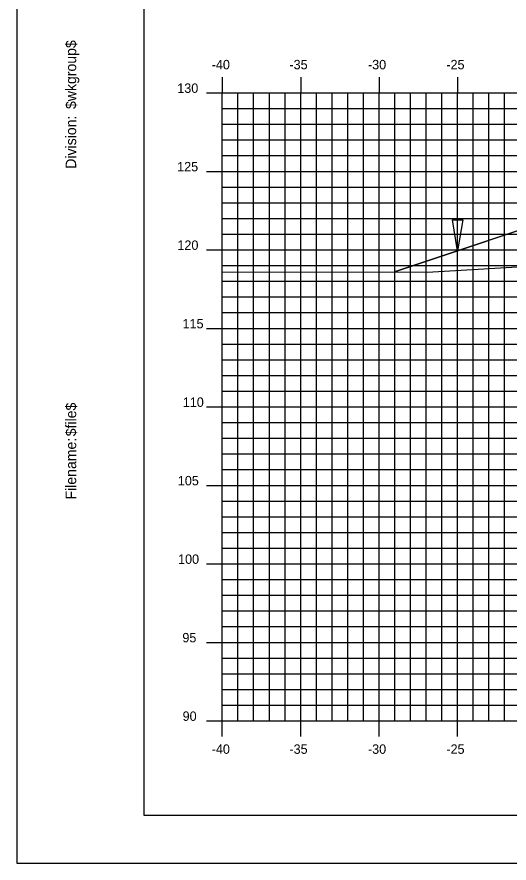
# Model space of a CAD drawing. Extents: x 850598 to 870284, y 366541 to 366651.
# Drawn here: x 854589.4 to 854620.8, y 366541.2 to 366595.1 of the extents above; entities that cross this region are included whole.
import ezdxf

# ---------------------------------------------------------------- set-up
doc = ezdxf.new("R2010")
doc.units = 0
for name, color, linetype in [('BORDER', 7, 'Continuous'), ('D_Drainage_Ditch_Line', 7, 'Continuous'), ('D_Roadway_Centerline', 7, 'Continuous'), ('D_Roadway_SlopeLines', 7, 'Continuous'), ('H_V ANNOTATION', 7, 'Continuous'), ('MAJOR', 7, 'Continuous'), ('MINOR', 7, 'Continuous'), ('PLOT BOUNDARY', 7, 'Continuous'), ('S_Roadway_Centerline', 7, 'Continuous')]:
    doc.layers.add(name, color=color, linetype=linetype)

msp = doc.modelspace()

# ---------------------------------------------------------------- linework, layer by layer
at = {"layer": 'BORDER'}
for p, q in [((854597.515, 366649.225), (854597.515, 366544.225)), ((854597.515, 366544.225), (854757.515, 366544.225))]:
    msp.add_line(p, q, dxfattribs=at)
at = {"layer": 'D_Drainage_Ditch_Line'}
msp.add_lwpolyline([(854617.187, 366582.128), (854617.843, 366582.128), (854617.515, 366580.16)], close=True, dxfattribs=at)
at = {"layer": 'D_Roadway_Centerline'}
msp.add_lwpolyline([(854613.486, 366578.817), (854617.515, 366580.16), (854621.317, 366581.427), (854627.515, 366583.493), (854631.515, 366583.733), (854642.515, 366584.063), (854653.515, 366583.733), (854657.515, 366583.493), (854659.515, 366583.373), (854665.515, 366581.373), (854709.27, 366568.225), (854719.375, 366565.189), (854729.237, 366562.225), (854733.237, 366562.225)], dxfattribs=at)
at = {"layer": 'D_Roadway_SlopeLines'}
for points in [[(854631.515, 366583.733), (854627.515, 366583.493), (854617.515, 366580.16)], [(854617.515, 366580.16), (854613.486, 366578.817)]]:
    msp.add_lwpolyline(points, dxfattribs=at)
at = {"layer": 'MAJOR'}
for p, q in [((854602.515, 366591.227), (854602.515, 366590.225)), ((854602.515, 366591.227), (854602.515, 366590.225)), ((854607.515, 366591.227), (854607.515, 366590.225)), ((854607.515, 366591.227), (854607.515, 366590.225)), ((854612.515, 366591.227), (854612.515, 366590.225)), ((854612.515, 366591.227), (854612.515, 366590.225)), ((854617.515, 366591.227), (854617.515, 366590.225)), ((854617.515, 366591.227), (854617.515, 366590.225)), ((854601.513, 366590.225), (854602.515, 366590.225)), ((854601.513, 366590.225), (854602.515, 366590.225)), ((854602.515, 366590.225), (854742.515, 366590.225)), ((854602.515, 366550.225), (854602.515, 366590.225)), ((854602.515, 366550.225), (854602.515, 366590.225)), ((854602.515, 366590.225), (854742.515, 366590.225)), ((854602.515, 366590.225), (854742.515, 366590.225)), ((854602.515, 366550.225), (854602.515, 366590.225)), ((854602.515, 366550.225), (854602.515, 366590.225)), ((854602.515, 366590.225), (854742.515, 366590.225)), ((854607.515, 366550.225), (854607.515, 366590.225)), ((854607.515, 366550.225), (854607.515, 366590.225)), ((854612.515, 366550.225), (854612.515, 366590.225)), ((854612.515, 366550.225), (854612.515, 366590.225)), ((854617.515, 366550.225), (854617.515, 366590.225)), ((854617.515, 366550.225), (854617.515, 366590.225)), ((854601.513, 366585.225), (854602.515, 366585.225)), ((854601.513, 366585.225), (854602.515, 366585.225)), ((854602.515, 366585.225), (854742.515, 366585.225)), ((854602.515, 366585.225), (854742.515, 366585.225)), ((854601.513, 366580.225), (854602.515, 366580.225)), ((854601.513, 366580.225), (854602.515, 366580.225)), ((854602.515, 366580.225), (854742.515, 366580.225)), ((854602.515, 366580.225), (854742.515, 366580.225)), ((854601.513, 366575.225), (854602.515, 366575.225)), ((854601.513, 366575.225), (854602.515, 366575.225)), ((854602.515, 366575.225), (854742.515, 366575.225)), ((854602.515, 366575.225), (854742.515, 366575.225)), ((854601.513, 366570.225), (854602.515, 366570.225)), ((854601.513, 366570.225), (854602.515, 366570.225)), ((854602.515, 366570.225), (854742.515, 366570.225)), ((854602.515, 366570.225), (854742.515, 366570.225)), ((854601.513, 366565.225), (854602.515, 366565.225)), ((854601.513, 366565.225), (854602.515, 366565.225)), ((854602.515, 366565.225), (854742.515, 366565.225)), ((854602.515, 366565.225), (854742.515, 366565.225)), ((854601.513, 366560.225), (854602.515, 366560.225)), ((854601.513, 366560.225), (854602.515, 366560.225)), ((854602.515, 366560.225), (854742.515, 366560.225)), ((854602.515, 366560.225), (854742.515, 366560.225)), ((854601.513, 366555.225), (854602.515, 366555.225)), ((854601.513, 366555.225), (854602.515, 366555.225)), ((854602.515, 366555.225), (854742.515, 366555.225)), ((854602.515, 366555.225), (854742.515, 366555.225)), ((854601.513, 366550.225), (854602.515, 366550.225)), ((854601.513, 366550.225), (854602.515, 366550.225)), ((854602.515, 366550.225), (854742.515, 366550.225)), ((854602.515, 366550.225), (854742.515, 366550.225)), ((854602.515, 366549.223), (854602.515, 366550.225)), ((854602.515, 366550.225), (854742.515, 366550.225)), ((854602.515, 366550.225), (854742.515, 366550.225)), ((854602.515, 366549.223), (854602.515, 366550.225)), ((854607.515, 366549.223), (854607.515, 366550.225)), ((854607.515, 366549.223), (854607.515, 366550.225)), ((854612.515, 366549.223), (854612.515, 366550.225)), ((854612.515, 366549.223), (854612.515, 366550.225)), ((854617.515, 366549.223), (854617.515, 366550.225)), ((854617.515, 366549.223), (854617.515, 366550.225))]:
    msp.add_line(p, q, dxfattribs=at)
at = {"layer": 'MINOR'}
for p, q in [((854603.515, 366550.225), (854603.515, 366590.225)), ((854603.515, 366550.225), (854603.515, 366590.225)), ((854604.515, 366550.225), (854604.515, 366590.225)), ((854604.515, 366550.225), (854604.515, 366590.225)), ((854605.515, 366550.225), (854605.515, 366590.225)), ((854605.515, 366550.225), (854605.515, 366590.225)), ((854606.515, 366550.225), (854606.515, 366590.225)), ((854606.515, 366550.225), (854606.515, 366590.225)), ((854608.515, 366550.225), (854608.515, 366590.225)), ((854608.515, 366550.225), (854608.515, 366590.225)), ((854609.515, 366550.225), (854609.515, 366590.225)), ((854609.515, 366550.225), (854609.515, 366590.225)), ((854610.515, 366550.225), (854610.515, 366590.225)), ((854610.515, 366550.225), (854610.515, 366590.225)), ((854611.515, 366550.225), (854611.515, 366590.225)), ((854611.515, 366550.225), (854611.515, 366590.225)), ((854613.515, 366550.225), (854613.515, 366590.225)), ((854613.515, 366550.225), (854613.515, 366590.225)), ((854614.515, 366550.225), (854614.515, 366590.225)), ((854614.515, 366550.225), (854614.515, 366590.225)), ((854615.515, 366550.225), (854615.515, 366590.225)), ((854615.515, 366550.225), (854615.515, 366590.225)), ((854616.515, 366550.225), (854616.515, 366590.225)), ((854616.515, 366550.225), (854616.515, 366590.225)), ((854618.515, 366550.225), (854618.515, 366590.225)), ((854618.515, 366550.225), (854618.515, 366590.225)), ((854619.515, 366550.225), (854619.515, 366590.225)), ((854619.515, 366550.225), (854619.515, 366590.225)), ((854620.515, 366550.225), (854620.515, 366590.225)), ((854620.515, 366550.225), (854620.515, 366590.225)), ((854602.515, 366589.225), (854742.515, 366589.225)), ((854602.515, 366589.225), (854603.517, 366589.225)), ((854602.515, 366589.225), (854742.515, 366589.225)), ((854602.515, 366589.225), (854603.517, 366589.225)), ((854602.515, 366588.225), (854742.515, 366588.225)), ((854602.515, 366588.225), (854603.517, 366588.225)), ((854602.515, 366588.225), (854742.515, 366588.225)), ((854602.515, 366588.225), (854603.517, 366588.225)), ((854602.515, 366587.225), (854742.515, 366587.225)), ((854602.515, 366587.225), (854603.517, 366587.225)), ((854602.515, 366587.225), (854742.515, 366587.225)), ((854602.515, 366587.225), (854603.517, 366587.225)), ((854602.515, 366586.225), (854742.515, 366586.225)), ((854602.515, 366586.225), (854603.517, 366586.225)), ((854602.515, 366586.225), (854742.515, 366586.225)), ((854602.515, 366586.225), (854603.517, 366586.225)), ((854602.515, 366584.225), (854742.515, 366584.225)), ((854602.515, 366584.225), (854603.517, 366584.225)), ((854602.515, 366584.225), (854742.515, 366584.225)), ((854602.515, 366584.225), (854603.517, 366584.225)), ((854602.515, 366583.225), (854742.515, 366583.225)), ((854602.515, 366583.225), (854603.517, 366583.225)), ((854602.515, 366583.225), (854742.515, 366583.225)), ((854602.515, 366583.225), (854603.517, 366583.225)), ((854602.515, 366582.225), (854742.515, 366582.225)), ((854602.515, 366582.225), (854603.517, 366582.225)), ((854602.515, 366582.225), (854742.515, 366582.225)), ((854602.515, 366582.225), (854603.517, 366582.225)), ((854602.515, 366581.225), (854742.515, 366581.225)), ((854602.515, 366581.225), (854603.517, 366581.225)), ((854602.515, 366581.225), (854742.515, 366581.225)), ((854602.515, 366581.225), (854603.517, 366581.225)), ((854602.515, 366579.225), (854742.515, 366579.225)), ((854602.515, 366579.225), (854603.517, 366579.225)), ((854602.515, 366579.225), (854742.515, 366579.225)), ((854602.515, 366579.225), (854603.517, 366579.225)), ((854602.515, 366578.225), (854742.515, 366578.225)), ((854602.515, 366578.225), (854603.517, 366578.225)), ((854602.515, 366578.225), (854742.515, 366578.225)), ((854602.515, 366578.225), (854603.517, 366578.225)), ((854602.515, 366577.225), (854742.515, 366577.225)), ((854602.515, 366577.225), (854603.517, 366577.225)), ((854602.515, 366577.225), (854742.515, 366577.225)), ((854602.515, 366577.225), (854603.517, 366577.225)), ((854602.515, 366576.225), (854742.515, 366576.225)), ((854602.515, 366576.225), (854603.517, 366576.225)), ((854602.515, 366576.225), (854742.515, 366576.225)), ((854602.515, 366576.225), (854603.517, 366576.225)), ((854602.515, 366574.225), (854742.515, 366574.225)), ((854602.515, 366574.225), (854603.517, 366574.225)), ((854602.515, 366574.225), (854742.515, 366574.225)), ((854602.515, 366574.225), (854603.517, 366574.225)), ((854602.515, 366573.225), (854742.515, 366573.225)), ((854602.515, 366573.225), (854603.517, 366573.225)), ((854602.515, 366573.225), (854742.515, 366573.225)), ((854602.515, 366573.225), (854603.517, 366573.225)), ((854602.515, 366572.225), (854742.515, 366572.225)), ((854602.515, 366572.225), (854603.517, 366572.225)), ((854602.515, 366572.225), (854742.515, 366572.225)), ((854602.515, 366572.225), (854603.517, 366572.225)), ((854602.515, 366571.225), (854742.515, 366571.225)), ((854602.515, 366571.225), (854603.517, 366571.225)), ((854602.515, 366571.225), (854742.515, 366571.225)), ((854602.515, 366571.225), (854603.517, 366571.225)), ((854602.515, 366569.225), (854742.515, 366569.225)), ((854602.515, 366569.225), (854603.517, 366569.225)), ((854602.515, 366569.225), (854742.515, 366569.225)), ((854602.515, 366569.225), (854603.517, 366569.225)), ((854602.515, 366568.225), (854742.515, 366568.225)), ((854602.515, 366568.225), (854603.517, 366568.225)), ((854602.515, 366568.225), (854742.515, 366568.225)), ((854602.515, 366568.225), (854603.517, 366568.225)), ((854602.515, 366567.225), (854742.515, 366567.225)), ((854602.515, 366567.225), (854603.517, 366567.225)), ((854602.515, 366567.225), (854742.515, 366567.225)), ((854602.515, 366567.225), (854603.517, 366567.225)), ((854602.515, 366566.225), (854742.515, 366566.225)), ((854602.515, 366566.225), (854603.517, 366566.225)), ((854602.515, 366566.225), (854742.515, 366566.225)), ((854602.515, 366566.225), (854603.517, 366566.225)), ((854602.515, 366564.225), (854742.515, 366564.225)), ((854602.515, 366564.225), (854603.517, 366564.225)), ((854602.515, 366564.225), (854742.515, 366564.225)), ((854602.515, 366564.225), (854603.517, 366564.225)), ((854602.515, 366563.225), (854742.515, 366563.225)), ((854602.515, 366563.225), (854603.517, 366563.225)), ((854602.515, 366563.225), (854742.515, 366563.225)), ((854602.515, 366563.225), (854603.517, 366563.225)), ((854602.515, 366562.225), (854742.515, 366562.225)), ((854602.515, 366562.225), (854603.517, 366562.225)), ((854602.515, 366562.225), (854742.515, 366562.225)), ((854602.515, 366562.225), (854603.517, 366562.225)), ((854602.515, 366561.225), (854742.515, 366561.225)), ((854602.515, 366561.225), (854603.517, 366561.225)), ((854602.515, 366561.225), (854742.515, 366561.225)), ((854602.515, 366561.225), (854603.517, 366561.225)), ((854602.515, 366559.225), (854742.515, 366559.225)), ((854602.515, 366559.225), (854603.517, 366559.225)), ((854602.515, 366559.225), (854742.515, 366559.225)), ((854602.515, 366559.225), (854603.517, 366559.225)), ((854602.515, 366558.225), (854742.515, 366558.225)), ((854602.515, 366558.225), (854603.517, 366558.225)), ((854602.515, 366558.225), (854742.515, 366558.225)), ((854602.515, 366558.225), (854603.517, 366558.225)), ((854602.515, 366557.225), (854742.515, 366557.225)), ((854602.515, 366557.225), (854603.517, 366557.225)), ((854602.515, 366557.225), (854742.515, 366557.225)), ((854602.515, 366557.225), (854603.517, 366557.225)), ((854602.515, 366556.225), (854742.515, 366556.225)), ((854602.515, 366556.225), (854603.517, 366556.225)), ((854602.515, 366556.225), (854742.515, 366556.225)), ((854602.515, 366556.225), (854603.517, 366556.225)), ((854602.515, 366554.225), (854742.515, 366554.225)), ((854602.515, 366554.225), (854603.517, 366554.225)), ((854602.515, 366554.225), (854742.515, 366554.225)), ((854602.515, 366554.225), (854603.517, 366554.225)), ((854602.515, 366553.225), (854742.515, 366553.225)), ((854602.515, 366553.225), (854603.517, 366553.225)), ((854602.515, 366553.225), (854742.515, 366553.225)), ((854602.515, 366553.225), (854603.517, 366553.225)), ((854602.515, 366552.225), (854742.515, 366552.225)), ((854602.515, 366552.225), (854603.517, 366552.225)), ((854602.515, 366552.225), (854742.515, 366552.225)), ((854602.515, 366552.225), (854603.517, 366552.225)), ((854602.515, 366551.225), (854742.515, 366551.225)), ((854602.515, 366551.225), (854603.517, 366551.225)), ((854602.515, 366551.225), (854742.515, 366551.225)), ((854602.515, 366551.225), (854603.517, 366551.225))]:
    msp.add_line(p, q, dxfattribs=at)
at = {"layer": 'PLOT BOUNDARY'}
msp.add_lwpolyline([(854589.422, 366541.166), (854759.422, 366541.166), (854759.422, 366651.166), (854589.422, 366651.166)], close=True, dxfattribs=at)
at = {"layer": 'S_Roadway_Centerline'}
msp.add_lwpolyline([(854602.515, 366578.83), (854615.571, 366578.814), (854630.339, 366579.665), (854660.07, 366581.266), (854661.98, 366581.045), (854663.433, 366580.774), (854665.278, 366580.403), (854670.957, 366581.568), (854672.67, 366582.082), (854673.509, 366582.307), (854675.239, 366582.617), (854679.579, 366582.784), (854690.068, 366583.142), (854700.096, 366582.544), (854704.221, 366582.228), (854704.893, 366582.247), (854706.34, 366582.142), (854707.597, 366581.773), (854708.694, 366581.458), (854719.751, 366572.279), (854721.305, 366571.004), (854725.279, 366565.745), (854728.249, 366564.329), (854742.515, 366558.314)], dxfattribs=at)

# ---------------------------------------------------------------- texts
at = {"layer": 'BORDER'}
for s, p in [('$wkgroup$', (854593.2, 366589.195)), ('Division:', (854593.2, 366585.391)), ('$file$', (854593.2, 366568.351)), ('Filename:', (854593.2, 366564.324))]:
    msp.add_text(s, height=0.6696, rotation=90, dxfattribs=at).set_placement(p)
at = {"layer": 'H_V ANNOTATION'}
for s, p in [('-40', (854601.84, 366591.725)), ('-35', (854606.795, 366591.725)), ('-30', (854611.803, 366591.725)), ('-25', (854616.8, 366591.725)), ('130', (854599.645, 366590.225)), ('125', (854599.639, 366585.225)), ('120', (854599.655, 366580.225)), ('115', (854599.982, 366575.225)), ('110', (854599.998, 366570.225)), ('105', (854599.682, 366565.225)), ('100', (854599.698, 366560.225)), ('95', (854599.971, 366555.225)), ('90', (854599.987, 366550.225)), ('-40', (854601.84, 366548.125)), ('-35', (854606.795, 366548.125)), ('-30', (854611.803, 366548.125)), ('-25', (854616.8, 366548.125))]:
    msp.add_text(s, height=0.6, dxfattribs=at).set_placement(p)

doc.saveas('drawing.dxf')
